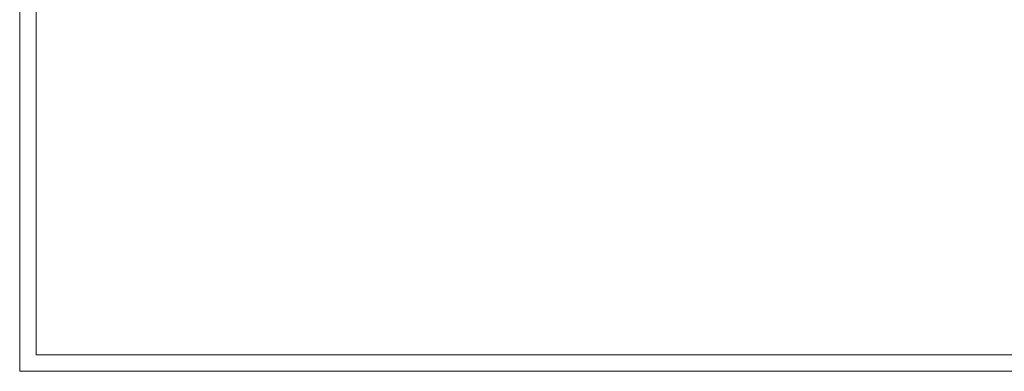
# Model space of a CAD drawing. Header units: millimetres. Extents: x -5207 to 173417, y -28809 to -6400.
# Tile 584 of 656: x 48633 to 51600, y -28809 to -27751. Entities that reach past the tile are written whole.
import ezdxf

# ---------------------------------------------------------------- set-up
doc = ezdxf.new("R2010")
doc.units = ezdxf.units.MM
doc.layers.add('m_tabela', color=7, linetype='Continuous', lineweight=15)

msp = doc.modelspace()

# ---------------------------------------------------------------- linework, layer by layer
at = {"layer": 'm_tabela', "color": 7}
for p, q in [((48632.7157, -22869.3601), (48632.7157, -28809.3601)), ((48682.7157, -22919.3601), (48682.7157, -28759.3601)), ((48682.7157, -28759.3601), (56992.7157, -28759.3601)), ((48632.7157, -28809.3601), (48642.7157, -28809.3601)), ((48632.7157, -28809.3601), (57042.7157, -28809.3601))]:
    msp.add_line(p, q, dxfattribs=at)

doc.saveas('drawing.dxf')
